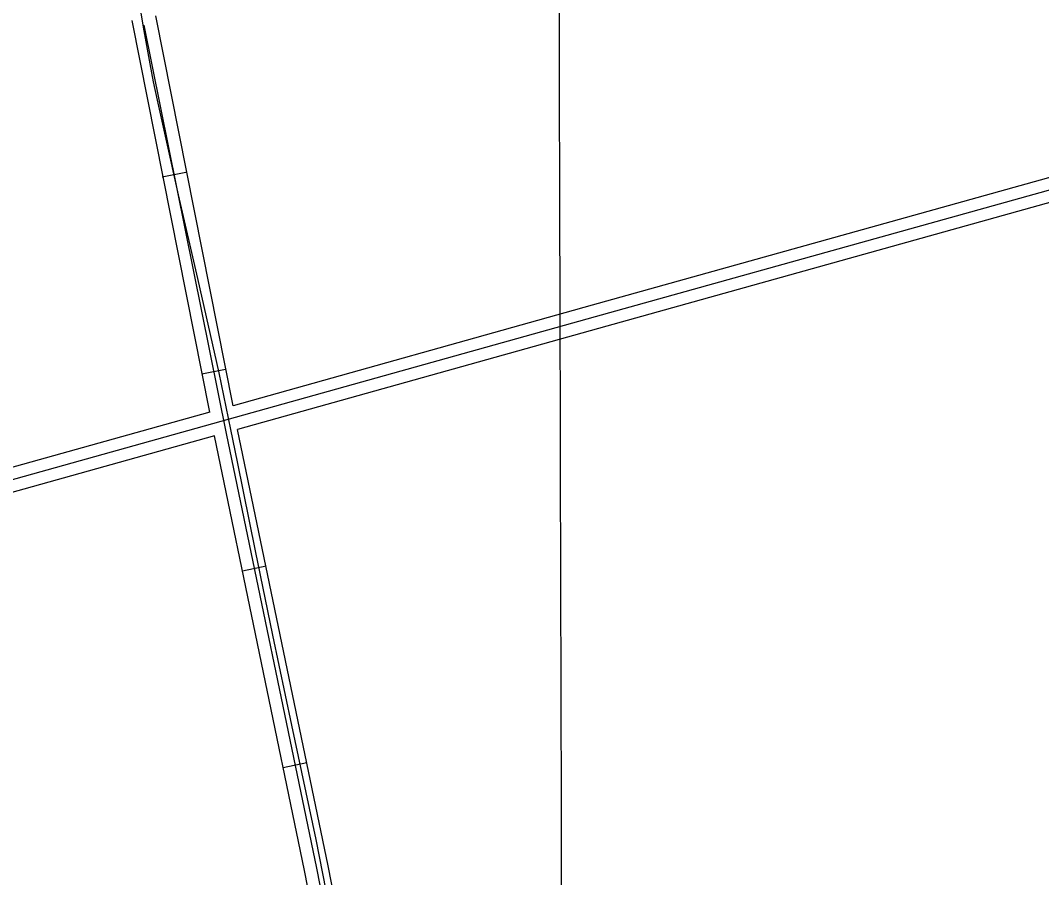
# Model space of a CAD drawing. Extents: x 3355724 to 3393621, y 594744 to 620174.
# Drawn here: x 3380230 to 3381501, y 605066 to 606132 of the extents above; entities that cross this region are included whole.
import ezdxf

# ---------------------------------------------------------------- set-up
doc = ezdxf.new("R2010")
doc.units = 0
for name, color, linetype in [('V-DTCH-CNTR', 7, 'Continuous'), ('V-GRID-MAJR', 7, 'Continuous'), ('V-ROAD-CNTR', 7, 'Continuous')]:
    doc.layers.add(name, color=color, linetype=linetype)

msp = doc.modelspace()

# ---------------------------------------------------------------- linework, layer by layer
at = {"layer": 'V-DTCH-CNTR'}
msp.add_lwpolyline([(3380379.3, 606146.8), (3380383, 606124), (3380387, 606101.3), (3380391.2, 606078.6), (3380395.6, 606055.9), (3380400.3, 606033.3), (3380405.2, 606010.8), (3380410.3, 605988.3), (3380426.6, 605915.6), (3380450.8, 605811.4), (3380477.3, 605694.1), (3380491.8, 605623.6), (3380500.1, 605583.3), (3380522.4, 605472.6), (3380543.9, 605367.6), (3380567.7, 605255.7), (3380597.9, 605113.5), (3380622.9, 604986.4)], dxfattribs=at)
at = {"layer": 'V-GRID-MAJR'}
msp.add_spline([(3380917.6, 600183.6), (3380900.8, 606241.7), (3380884.1, 612302.9), (3380867.3, 618364.1), (3380867.3, 618367.2)], degree=3, dxfattribs=at)
at = {"layer": 'V-ROAD-CNTR'}
for p, q in [((3380406.5, 605937.7), (3380435.9, 605943.7)), ((3380456, 605692.7), (3380485.4, 605698.7)), ((3380506.5, 605447.8), (3380535.9, 605453.9)), ((3380557.4, 605203), (3380586.8, 605209.1))]:
    msp.add_line(p, q, dxfattribs=at)
for points in [[(3380465.8, 605645.1), (3380369.2, 606132.2)], [(3380494.8, 605653.2), (3380398.7, 606138)], [(3380383.6, 606126.5), (3380486.4, 605618.5), (3380598.7, 605078), (3380703.8, 604541.6), (3380721.4, 604392.2), (3380731.8, 604170.3)], [(3381854.6, 605977.8), (3381815.6, 606000.1), (3381743.3, 605986.2), (3380945.7, 605763.7), (3379709.2, 605418.2), (3378965, 605205.3), (3377553.8, 604815.8), (3376185.5, 604424.1), (3375177.3, 604130.8)], [(3381731.3, 605998.5), (3380941.7, 605778.1), (3380494.8, 605653.2)], [(3381744.9, 605971.1), (3380949.8, 605749.2), (3380500.6, 605623.7)], [(3380465.8, 605645.1), (3379705.1, 605432.6), (3378961, 605219.8), (3377549.8, 604830.2), (3376181.3, 604438.5), (3375173.2, 604145.2)], [(3380746.8, 604171), (3380736.4, 604393.5), (3380718.6, 604544), (3380613.4, 605080.9), (3380500.6, 605623.7)], [(3380471.6, 605615.6), (3379713.3, 605403.7), (3378969.1, 605190.9), (3377557.9, 604801.3), (3377484.7, 604780.4)], [(3380716.8, 604169.6), (3380706.5, 604391), (3380688.9, 604539.3), (3380584, 605075), (3380471.6, 605615.6)]]:
    msp.add_lwpolyline(points, dxfattribs=at)

doc.saveas('drawing.dxf')
